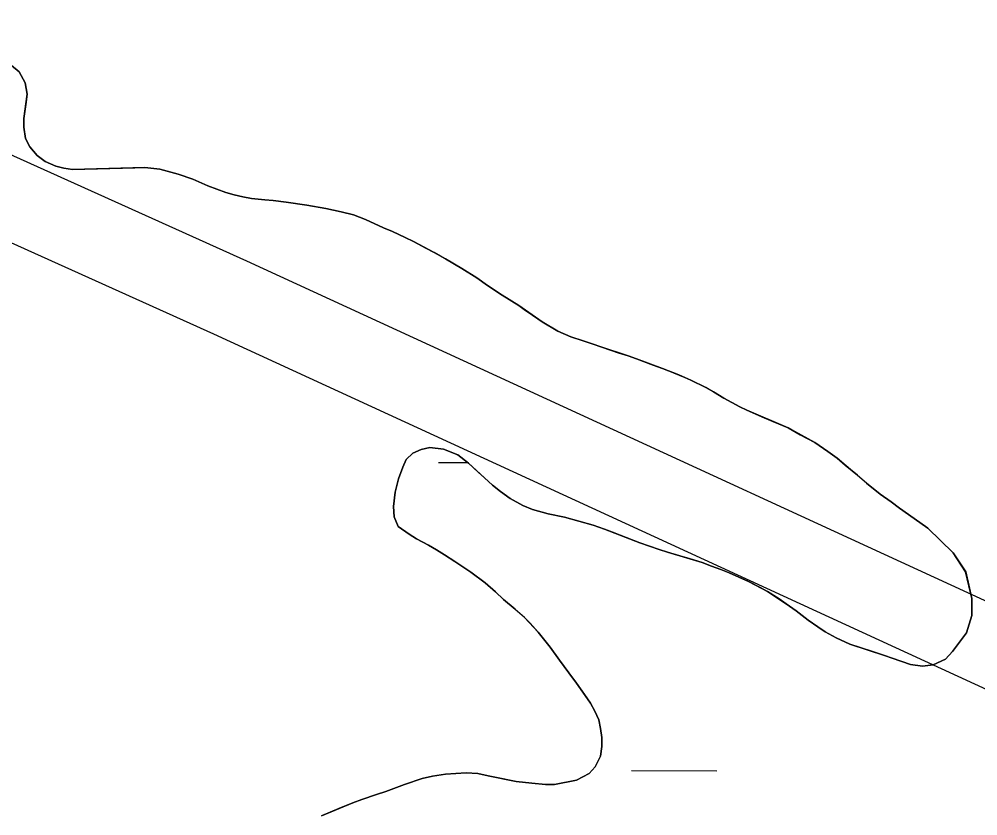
# Model space of a CAD drawing. Extents: x 3180038 to 3217926, y 922069 to 947485.
# Drawn here: x 3210743.9 to 3211103.5, y 937424.6 to 937723.3 of the extents above; entities that cross this region are included whole.
import ezdxf

# ---------------------------------------------------------------- set-up
doc = ezdxf.new("R2010")
doc.units = 0
for name, color, linetype in [('V-ROAD-CNTR', 7, 'Continuous'), ('V-SITE-VEGE', 7, 'Continuous'), ('V-TOPO-SHOR', 7, 'Continuous'), ('V-WETL-SWMP', 7, 'Continuous')]:
    doc.layers.add(name, color=color, linetype=linetype)

msp = doc.modelspace()

# ---------------------------------------------------------------- linework, layer by layer
at = {"layer": 'V-ROAD-CNTR'}
for points in [[(3211642.71, 937258.8), (3211582.78, 937286.05), (3210829.33, 937632.53), (3210033.44, 937991.17)], [(3211939.92, 936968.24), (3211762.78, 937158), (3211752.32, 937168.44), (3211739.54, 937178.22), (3211724.08, 937188.85), (3211570.31, 937258.77), (3210816.9, 937605.23), (3210018.34, 937965.08)]]:
    msp.add_lwpolyline(points, dxfattribs=at)
at = {"layer": 'V-SITE-VEGE'}
for p, q in [((3210743.92, 937703.64), (3210741.1, 937705.97)), ((3210746.19, 937699.42), (3210743.92, 937703.64)), ((3210746.87, 937695.16), (3210746.19, 937699.42)), ((3210745.65, 937686.1), (3210746.87, 937695.16)), ((3210745.68, 937682.87), (3210745.65, 937686.1)), ((3210746.35, 937678.61), (3210745.68, 937682.87)), ((3210747.93, 937675.52), (3210746.35, 937678.61)), ((3210750.67, 937672.18), (3210747.93, 937675.52)), ((3210753.66, 937670), (3210750.67, 937672.18)), ((3210757.68, 937668.23), (3210753.66, 937670)), ((3210760.66, 937667.47), (3210757.68, 937668.23)), ((3210763.9, 937666.98), (3210760.66, 937667.47)), ((3210791.03, 937667.71), (3210763.9, 937666.98)), ((3210796.73, 937667.11), (3210791.03, 937667.71)), ((3210803.59, 937665.22), (3210796.73, 937667.11)), ((3210809.04, 937663.33), (3210803.59, 937665.22)), ((3210814.74, 937660.78), (3210809.04, 937663.33)), ((3210821.48, 937658.38), (3210814.74, 937660.78)), ((3210824.59, 937657.5), (3210821.48, 937658.38)), ((3210827.83, 937656.75), (3210824.59, 937657.5)), ((3210831.06, 937656.13), (3210827.83, 937656.75)), ((3210836.11, 937655.52), (3210831.06, 937656.13)), ((3210839.22, 937655.29), (3210836.11, 937655.52)), ((3210851.77, 937653.57), (3210839.22, 937655.29)), ((3210858.89, 937652.34), (3210851.77, 937653.57)), ((3210864.71, 937651.09), (3210858.89, 937652.34)), ((3210869.38, 937649.96), (3210864.71, 937651.09)), ((3210873.79, 937648.19), (3210869.38, 937649.96)), ((3210880.53, 937645.14), (3210873.79, 937648.19)), ((3210883.9, 937643.74), (3210880.53, 937645.14)), ((3210891.82, 937639.92), (3210883.9, 937643.74)), ((3210899.6, 937635.85), (3210891.82, 937639.92)), ((3210909.99, 937629.85), (3210899.6, 937635.85)), ((3210915.58, 937626.28), (3210909.99, 937629.85)), ((3210919.61, 937623.46), (3210915.58, 937626.28)), ((3210925.06, 937619.89), (3210919.61, 937623.46)), ((3210931.3, 937615.93), (3210925.06, 937619.89)), ((3210940.14, 937609.79), (3210931.3, 937615.93)), ((3210945.98, 937606.35), (3210940.14, 937609.79)), ((3210950.91, 937604.19), (3210945.98, 937606.35)), ((3210962.05, 937600.4), (3210950.91, 937604.19)), ((3210972.42, 937597.12), (3210962.05, 937600.4)), ((3210975.53, 937595.98), (3210972.42, 937597.12)), ((3210985.26, 937592.3), (3210975.53, 937595.98)), ((3210995.89, 937587.99), (3210985.26, 937592.3)), ((3211001.47, 937585.19), (3210995.89, 937587.99)), ((3211008.22, 937581.24), (3211001.47, 937585.19)), ((3211014.19, 937577.92), (3211008.22, 937581.24)), ((3211016.92, 937576.65), (3211014.19, 937577.92)), ((3211032.35, 937570.05), (3211016.92, 937576.65)), ((3211042.35, 937564.57), (3211032.35, 937570.05)), ((3211047.29, 937561.25), (3211042.35, 937564.57)), ((3210889.09, 937558.21), (3210891.53, 937560.55)), ((3210891.53, 937560.55), (3210894.75, 937562)), ((3210894.75, 937562), (3210897.97, 937562.67)), ((3210897.97, 937562.67), (3210903.15, 937562.07)), ((3210903.15, 937562.07), (3210908.47, 937559.91)), ((3210908.47, 937559.91), (3210912.5, 937556.84)), ((3211050.8, 937558.69), (3211047.29, 937561.25)), ((3210887.82, 937555.35), (3210889.09, 937558.21)), ((3210912.5, 937556.84), (3210921.48, 937548.64)), ((3211061.73, 937549.34), (3211050.8, 937558.69)), ((3210886.18, 937550.95), (3210887.82, 937555.35)), ((3210884.92, 937545.9), (3210886.18, 937550.95)), ((3210921.48, 937548.64), (3210924.47, 937546.2)), ((3211066.93, 937545.24), (3211061.73, 937549.34)), ((3210884.31, 937540.59), (3210884.92, 937545.9)), ((3210924.47, 937546.2), (3210928.11, 937543.52)), ((3211074.08, 937540), (3211066.93, 937545.24)), ((3210928.11, 937543.52), (3210932.79, 937540.97)), ((3210884.6, 937536.72), (3210884.31, 937540.59)), ((3210932.79, 937540.97), (3210936.42, 937539.45)), ((3210936.42, 937539.45), (3210942.38, 937537.81)), ((3210942.38, 937537.81), (3210948.46, 937536.57)), ((3211084.73, 937532.45), (3211074.08, 937540)), ((3210886.05, 937533.11), (3210884.6, 937536.72)), ((3210948.46, 937536.57), (3210959.21, 937533.55)), ((3210890.21, 937530.17), (3210886.05, 937533.11)), ((3210959.21, 937533.55), (3210963.49, 937532.03)), ((3210963.49, 937532.03), (3210976.72, 937526.96)), ((3211094.24, 937523.22), (3211084.73, 937532.45)), ((3210892.94, 937528.51), (3210890.21, 937530.17)), ((3210897.48, 937526.09), (3210892.94, 937528.51)), ((3210976.72, 937526.96), (3210987.08, 937523.42)), ((3210903.46, 937522.51), (3210897.48, 937526.09)), ((3210987.08, 937523.42), (3211000.17, 937519.52)), ((3210913.33, 937516), (3210903.46, 937522.51)), ((3211098.96, 937516.02), (3211094.24, 937523.22)), ((3211000.17, 937519.52), (3211007.17, 937516.99)), ((3211007.17, 937516.99), (3211010.28, 937515.72)), ((3210918.66, 937511.9), (3210913.33, 937516)), ((3211010.28, 937515.72), (3211017.55, 937512.41)), ((3211101.23, 937506.08), (3211098.96, 937516.02)), ((3210922.57, 937508.57), (3210918.66, 937511.9)), ((3211017.55, 937512.41), (3211024.68, 937508.72)), ((3210925.56, 937505.75), (3210922.57, 937508.57)), ((3210933.5, 937498.96), (3210925.56, 937505.75)), ((3211024.68, 937508.72), (3211031.57, 937504.12)), ((3211101.32, 937499.67), (3211101.23, 937506.08)), ((3211031.57, 937504.12), (3211035.34, 937501.43)), ((3210938.58, 937493.45), (3210933.5, 937498.96)), ((3211035.34, 937501.43), (3211039.89, 937497.98)), ((3211099.26, 937493.14), (3211101.32, 937499.67)), ((3211039.89, 937497.98), (3211046.26, 937493.63)), ((3210943.15, 937487.79), (3210938.58, 937493.45)), ((3211046.26, 937493.63), (3211050.41, 937491.34)), ((3211050.41, 937491.34), (3211055.47, 937488.92)), ((3211094.02, 937486.25), (3211099.26, 937493.14)), ((3210946.55, 937482.91), (3210943.15, 937487.79)), ((3211055.47, 937488.92), (3211068.56, 937484.76)), ((3211068.56, 937484.76), (3211078.28, 937481.34)), ((3211091.37, 937483.33), (3211094.02, 937486.25)), ((3210952.95, 937474.29), (3210946.55, 937482.91)), ((3211078.28, 937481.34), (3211082.71, 937480.67)), ((3211082.71, 937480.67), (3211086.81, 937481.15)), ((3211086.81, 937481.15), (3211091.37, 937483.33)), ((3210958.18, 937466.84), (3210952.95, 937474.29)), ((3210959.88, 937463.88), (3210958.18, 937466.84)), ((3210961.33, 937460.53), (3210959.88, 937463.88)), ((3210962, 937457.3), (3210961.33, 937460.53)), ((3210962.42, 937453.95), (3210962, 937457.3)), ((3210962.44, 937450.59), (3210962.42, 937453.95)), ((3210961.95, 937446.96), (3210962.44, 937450.59)), ((3210959.92, 937442.94), (3210961.95, 937446.96)), ((3210903.84, 937440.18), (3210911.59, 937440.75)), ((3210911.59, 937440.75), (3210915.99, 937440.4)), ((3210957.74, 937440.47), (3210959.92, 937442.94)), ((3210888.49, 937436.31), (3210895.06, 937438.56)), ((3210895.06, 937438.56), (3210898.93, 937439.49)), ((3210898.93, 937439.49), (3210903.84, 937440.18)), ((3210915.99, 937440.4), (3210919.87, 937439.53)), ((3210919.87, 937439.53), (3210930.36, 937437.41)), ((3210930.36, 937437.41), (3210941.35, 937436.33)), ((3210944.72, 937436.36), (3210953, 937437.89)), ((3210953, 937437.89), (3210957.74, 937440.47)), ((3210877.91, 937432.61), (3210881.4, 937433.67)), ((3210881.4, 937433.67), (3210888.49, 937436.31)), ((3210941.35, 937436.33), (3210944.72, 937436.36)), ((3210869.02, 937429.44), (3210872.5, 937430.76)), ((3210872.5, 937430.76), (3210877.91, 937432.61)), ((3210857.27, 937424.58), (3210869.02, 937429.44))]:
    msp.add_line(p, q, dxfattribs=at)
at = {"layer": 'V-TOPO-SHOR'}
for points in [[(3210741.1, 937705.97), (3210743.92, 937703.64), (3210746.19, 937699.42), (3210746.87, 937695.16), (3210746.39, 937691.28), (3210745.65, 937686.1), (3210745.68, 937682.87), (3210746.35, 937678.61), (3210747.93, 937675.52), (3210750.67, 937672.18), (3210753.66, 937670), (3210757.68, 937668.23), (3210760.66, 937667.47), (3210763.9, 937666.98), (3210787.29, 937667.55), (3210791.03, 937667.71), (3210796.73, 937667.11), (3210803.59, 937665.22), (3210809.04, 937663.33), (3210814.74, 937660.78), (3210821.48, 937658.38), (3210824.59, 937657.5), (3210827.83, 937656.75), (3210831.07, 937656.13), (3210836.11, 937655.52), (3210839.22, 937655.29), (3210844.13, 937654.68), (3210851.77, 937653.57), (3210858.89, 937652.34), (3210864.71, 937651.09), (3210869.38, 937649.96), (3210873.79, 937648.19), (3210880.53, 937645.14), (3210883.9, 937643.74), (3210888.7, 937641.45), (3210891.82, 937639.92), (3210896.49, 937637.5), (3210899.6, 937635.85), (3210903.89, 937633.43), (3210909.99, 937629.85), (3210915.58, 937626.28), (3210919.61, 937623.46), (3210925.06, 937619.89), (3210931.3, 937615.93), (3210933.9, 937614.14), (3210936.5, 937612.35), (3210940.14, 937609.79), (3210945.98, 937606.35), (3210950.91, 937604.19), (3210955.45, 937602.67), (3210959.2, 937601.41), (3210962.05, 937600.4), (3210965.68, 937599.26), (3210968.66, 937598.25), (3210972.42, 937597.12), (3210975.53, 937595.98), (3210981.76, 937593.57), (3210985.26, 937592.3), (3210991.35, 937589.9), (3210995.89, 937587.99), (3211001.47, 937585.19), (3211004.33, 937583.53), (3211008.22, 937581.24), (3211014.19, 937577.92), (3211016.92, 937576.65), (3211022.5, 937574.24), (3211026.65, 937572.46), (3211032.35, 937570.05), (3211036.89, 937567.5), (3211042.35, 937564.57), (3211047.29, 937561.25), (3211050.8, 937558.69), (3211053.79, 937556.13), (3211058.34, 937552.28), (3211061.73, 937549.34), (3211066.93, 937545.24), (3211070.96, 937542.3), (3211074.08, 937540), (3211079.67, 937536.03), (3211084.73, 937532.45), (3211094.24, 937523.22), (3211098.96, 937516.02), (3211101.23, 937506.08), (3211101.32, 937499.67), (3211099.26, 937493.14), (3211094.02, 937486.25), (3211091.37, 937483.33), (3211086.81, 937481.15), (3211082.71, 937480.67), (3211078.28, 937481.34), (3211071.41, 937483.75), (3211068.56, 937484.76), (3211064.42, 937486.02), (3211059.36, 937487.66)], [(3211059.36, 937487.66), (3211055.47, 937488.92), (3211050.41, 937491.34), (3211046.26, 937493.63), (3211043.53, 937495.42), (3211039.89, 937497.98), (3211035.34, 937501.43), (3211031.57, 937504.12), (3211028.97, 937505.91), (3211024.68, 937508.72), (3211021.83, 937510.25), (3211017.55, 937512.41), (3211014.69, 937513.68), (3211010.28, 937515.72), (3211007.17, 937516.99), (3211003.67, 937518.25), (3211000.17, 937519.52), (3210995.25, 937521.03), (3210991.75, 937522.04), (3210987.08, 937523.42), (3210983.97, 937524.43), (3210976.72, 937526.96), (3210966.47, 937530.89), (3210963.49, 937532.03), (3210959.21, 937533.55), (3210948.46, 937536.57), (3210942.38, 937537.81), (3210936.42, 937539.45), (3210932.79, 937540.97), (3210928.11, 937543.52), (3210924.47, 937546.2), (3210921.48, 937548.64), (3210918.49, 937551.33), (3210916.27, 937553.38), (3210912.5, 937556.84), (3210908.47, 937559.91), (3210903.15, 937562.07), (3210897.97, 937562.67), (3210894.75, 937562), (3210891.53, 937560.55), (3210889.09, 937558.21), (3210887.82, 937555.35), (3210886.17, 937550.95), (3210884.92, 937545.9), (3210884.31, 937540.59), (3210884.6, 937536.72), (3210886.06, 937533.11), (3210890.21, 937530.17), (3210892.94, 937528.51), (3210897.48, 937526.09), (3210900.47, 937524.3), (3210903.46, 937522.51), (3210907.35, 937519.96), (3210913.33, 937516), (3210918.66, 937511.9), (3210922.57, 937508.57), (3210925.56, 937505.75), (3210929.99, 937502.04), (3210933.5, 937498.96), (3210935.59, 937496.78), (3210938.58, 937493.45), (3210943.15, 937487.79), (3210946.55, 937482.91), (3210950.08, 937478.15), (3210952.95, 937474.29), (3210955.96, 937470.05), (3210958.18, 937466.84), (3210959.88, 937463.88), (3210961.33, 937460.53), (3210962, 937457.3), (3210962.42, 937453.95), (3210962.44, 937450.58), (3210961.95, 937446.96), (3210959.92, 937442.94), (3210957.74, 937440.47), (3210953, 937437.89), (3210944.72, 937436.36), (3210941.35, 937436.33), (3210936.18, 937436.81), (3210930.36, 937437.41), (3210922.98, 937438.9), (3210919.87, 937439.53), (3210915.99, 937440.4), (3210911.59, 937440.75), (3210907.72, 937440.47), (3210903.84, 937440.18), (3210898.93, 937439.49), (3210895.06, 937438.56), (3210888.49, 937436.31), (3210881.4, 937433.67), (3210877.91, 937432.61), (3210872.5, 937430.76), (3210869.02, 937429.44), (3210863.87, 937427.33), (3210857.27, 937424.58)]]:
    msp.add_lwpolyline(points, dxfattribs=at)
at = {"layer": 'V-WETL-SWMP'}
for p, q in [((3210901.23, 937557.14), (3210912.11, 937557.12)), ((3210973.56, 937441.55), (3211005.56, 937441.47))]:
    msp.add_line(p, q, dxfattribs=at)
for points in [[(3211016.92, 937576.65), (3211014.19, 937577.92), (3211008.22, 937581.24), (3211004.33, 937583.53), (3211001.47, 937585.19), (3210995.89, 937587.99), (3210991.35, 937589.9), (3210985.26, 937592.31), (3210981.76, 937593.57), (3210975.53, 937595.98), (3210972.42, 937597.12), (3210968.66, 937598.25), (3210965.68, 937599.26), (3210962.06, 937600.4), (3210959.2, 937601.41), (3210955.45, 937602.67), (3210950.91, 937604.19), (3210945.98, 937606.35), (3210940.14, 937609.79), (3210936.5, 937612.35), (3210933.9, 937614.14), (3210931.3, 937615.93), (3210925.06, 937619.89), (3210919.61, 937623.47), (3210915.58, 937626.28), (3210909.99, 937629.85), (3210903.89, 937633.43), (3210899.6, 937635.85), (3210896.49, 937637.5), (3210891.82, 937639.92), (3210888.7, 937641.45), (3210883.9, 937643.74), (3210880.53, 937645.14), (3210873.79, 937648.19), (3210869.38, 937649.96), (3210864.71, 937651.09), (3210858.89, 937652.34), (3210851.77, 937653.57), (3210844.13, 937654.68), (3210839.22, 937655.29), (3210836.11, 937655.52), (3210831.07, 937656.13), (3210827.83, 937656.75), (3210824.59, 937657.5), (3210821.48, 937658.38), (3210814.74, 937660.78), (3210809.04, 937663.32), (3210803.59, 937665.22), (3210796.73, 937667.11), (3210791.03, 937667.71), (3210787.29, 937667.55), (3210763.9, 937666.98), (3210760.66, 937667.47), (3210757.68, 937668.23), (3210753.66, 937670), (3210750.67, 937672.18), (3210747.93, 937675.52), (3210746.35, 937678.61), (3210745.67, 937682.87), (3210745.65, 937686.1), (3210746.39, 937691.28), (3210746.87, 937695.16), (3210746.19, 937699.42), (3210743.92, 937703.64)], [(3210962.44, 937450.58), (3210962.42, 937453.95), (3210962, 937457.3), (3210961.33, 937460.53), (3210959.88, 937463.88), (3210958.18, 937466.84), (3210955.96, 937470.05), (3210952.95, 937474.3), (3210950.08, 937478.15), (3210946.55, 937482.91), (3210943.15, 937487.79), (3210938.58, 937493.44), (3210935.59, 937496.78), (3210933.5, 937498.96), (3210929.99, 937502.04), (3210925.56, 937505.75), (3210922.57, 937508.57), (3210918.66, 937511.9), (3210913.33, 937516), (3210907.36, 937519.96), (3210903.46, 937522.51), (3210900.47, 937524.3), (3210897.48, 937526.09), (3210892.94, 937528.51), (3210890.21, 937530.17), (3210886.05, 937533.11), (3210884.6, 937536.72), (3210884.32, 937540.59), (3210884.92, 937545.9), (3210886.17, 937550.95), (3210887.82, 937555.36), (3210889.09, 937558.21), (3210891.53, 937560.55), (3210894.75, 937562), (3210897.98, 937562.67), (3210903.15, 937562.07), (3210908.47, 937559.91), (3210912.5, 937556.84), (3210916.27, 937553.38), (3210918.49, 937551.33), (3210921.48, 937548.64), (3210924.47, 937546.2), (3210928.11, 937543.52), (3210932.79, 937540.97), (3210936.42, 937539.45), (3210942.38, 937537.81), (3210948.46, 937536.57), (3210959.21, 937533.55), (3210963.49, 937532.03), (3210966.47, 937530.89), (3210976.72, 937526.96), (3210983.97, 937524.43), (3210987.08, 937523.42), (3210991.75, 937522.04), (3210995.25, 937521.03), (3211000.17, 937519.52), (3211003.67, 937518.25), (3211007.17, 937516.99), (3211010.28, 937515.72), (3211014.69, 937513.68), (3211017.55, 937512.41), (3211021.83, 937510.25), (3211024.68, 937508.72), (3211028.97, 937505.91), (3211031.57, 937504.12), (3211035.34, 937501.43), (3211039.89, 937497.98), (3211043.53, 937495.42), (3211046.26, 937493.63), (3211050.41, 937491.34), (3211055.47, 937488.92), (3211059.36, 937487.66), (3211064.42, 937486.02), (3211068.56, 937484.76), (3211071.41, 937483.75), (3211078.28, 937481.34), (3211082.71, 937480.67), (3211086.82, 937481.15), (3211091.37, 937483.33), (3211094.01, 937486.25), (3211099.26, 937493.14), (3211101.32, 937499.67), (3211101.23, 937506.08), (3211098.95, 937516.02), (3211094.24, 937523.22), (3211084.74, 937532.45), (3211079.67, 937536.03), (3211074.08, 937540), (3211070.96, 937542.3), (3211066.93, 937545.24), (3211061.73, 937549.34), (3211058.34, 937552.28), (3211053.79, 937556.13), (3211050.8, 937558.69), (3211047.29, 937561.25), (3211042.35, 937564.57), (3211036.9, 937567.5), (3211032.35, 937570.05), (3211026.65, 937572.46), (3211022.5, 937574.24), (3211016.92, 937576.65)], [(3210857.27, 937424.58), (3210863.87, 937427.33), (3210869.02, 937429.44), (3210872.5, 937430.76), (3210877.92, 937432.61), (3210881.4, 937433.67), (3210888.49, 937436.31), (3210895.06, 937438.56), (3210898.93, 937439.49), (3210903.84, 937440.18), (3210907.71, 937440.47), (3210911.59, 937440.75), (3210915.99, 937440.4), (3210919.87, 937439.53), (3210922.98, 937438.9), (3210930.36, 937437.41), (3210936.18, 937436.81), (3210941.35, 937436.33), (3210944.72, 937436.36), (3210953, 937437.89), (3210957.74, 937440.47), (3210959.92, 937442.94), (3210961.95, 937446.96), (3210962.44, 937450.58)]]:
    msp.add_lwpolyline(points, dxfattribs=at)

doc.saveas('drawing.dxf')
